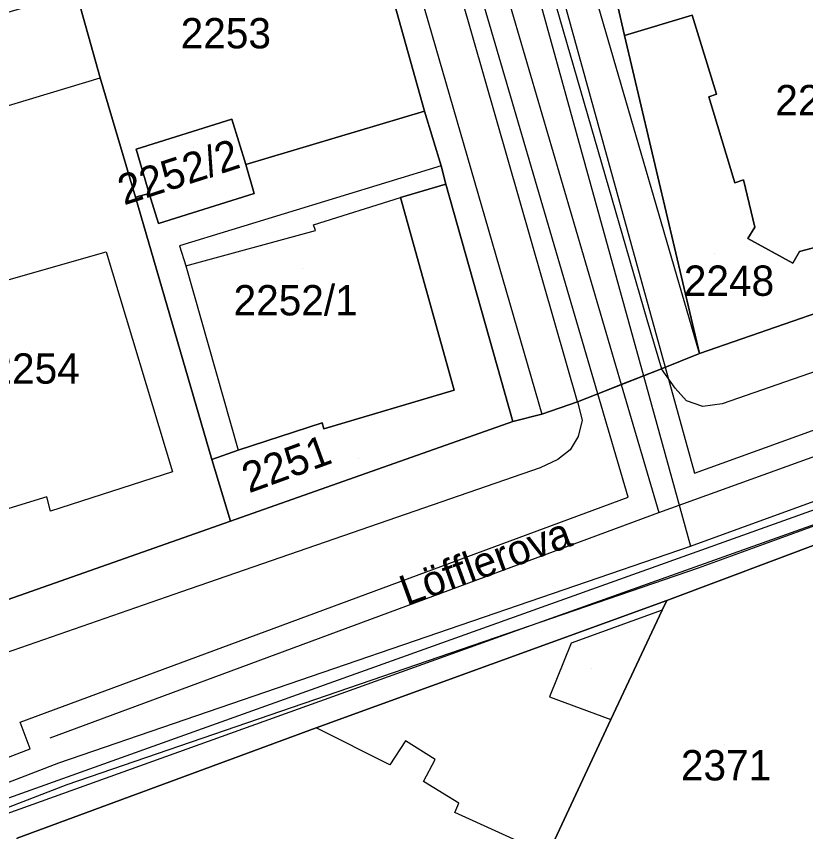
# Model space of a CAD drawing. Extents: x -263423 to -261326, y -1240067 to -1237864.
# Drawn here: x -262355.4 to -262303.4, y -1238919.8 to -1238866.1 of the extents above; entities that cross this region are included whole.
import ezdxf

# ---------------------------------------------------------------- set-up
doc = ezdxf.new("R2010")
doc.units = 0
for name, color, linetype in [('body_kn', 7, 'Continuous'), ('kladpar_druhypozemkov', 7, 'Continuous'), ('kladpar_hranice', 7, 'Continuous'), ('kladpar_parcelnecisla', 7, 'Continuous'), ('kladpar_plochy', 7, 'Continuous'), ('popisy', 7, 'Continuous'), ('tarchy_linie', 7, 'Continuous'), ('zappar_hrandruhpozemk', 7, 'Continuous')]:
    doc.layers.add(name, color=color, linetype=linetype)

msp = doc.modelspace()

# ---------------------------------------------------------------- linework, layer by layer
at = {"layer": 'body_kn'}
for p, q in [((-262315.34, -1238867.36), (-262315.34, -1238867.36)), ((-262349.89, -1238870.13), (-262349.89, -1238870.13)), ((-262309.79, -1238871.4), (-262309.79, -1238871.4)), ((-262309.28, -1238871.21), (-262309.28, -1238871.21)), ((-262328.52, -1238872.33), (-262328.52, -1238872.33)), ((-262328.52, -1238872.33), (-262328.52, -1238872.33)), ((-262341.22, -1238872.86), (-262341.22, -1238872.86)), ((-262341.22, -1238872.86), (-262341.22, -1238872.86)), ((-262347.52, -1238874.84), (-262347.52, -1238874.84)), ((-262340.3, -1238875.85), (-262340.3, -1238875.85)), ((-262327.42, -1238875.95), (-262327.42, -1238875.95)), ((-262327.42, -1238875.95), (-262327.42, -1238875.95)), ((-262307.5, -1238876.87), (-262307.5, -1238876.87)), ((-262327.11, -1238877.16), (-262327.11, -1238877.16)), ((-262308.07, -1238877.06), (-262308.07, -1238877.06)), ((-262308.07, -1238877.06), (-262308.07, -1238877.06)), ((-262346.67, -1238877.77), (-262346.67, -1238877.77)), ((-262339.75, -1238877.76), (-262339.75, -1238877.76)), ((-262347.56, -1238878.01), (-262347.56, -1238878.01)), ((-262330.11, -1238878.02), (-262330.11, -1238878.02)), ((-262346.05, -1238879.74), (-262346.05, -1238879.74)), ((-262335.84, -1238879.82), (-262335.84, -1238879.82)), ((-262306.77, -1238879.98), (-262306.77, -1238879.98)), ((-262335.71, -1238880.2), (-262335.71, -1238880.2)), ((-262344.67, -1238881.21), (-262344.67, -1238881.21)), ((-262307.22, -1238880.74), (-262307.22, -1238880.74)), ((-262349.5, -1238881.61), (-262349.5, -1238881.61)), ((-262303.81, -1238881.59), (-262303.81, -1238881.59)), ((-262344.24, -1238882.54), (-262344.24, -1238882.54)), ((-262344.24, -1238882.54), (-262344.24, -1238882.54)), ((-262304.26, -1238882.35), (-262304.26, -1238882.35)), ((-262313.88, -1238886.08), (-262313.88, -1238886.08)), ((-262310.41, -1238888.32), (-262310.41, -1238888.32)), ((-262310.41, -1238888.32), (-262310.41, -1238888.32)), ((-262312.66, -1238889.22), (-262312.66, -1238889.22)), ((-262314.1, -1238889.79), (-262314.1, -1238889.79)), ((-262314.1, -1238889.79), (-262314.1, -1238889.79)), ((-262312.9, -1238889.32), (-262312.9, -1238889.32)), ((-262326.56, -1238890.73), (-262326.56, -1238890.73)), ((-262315.56, -1238890.36), (-262315.56, -1238890.36)), ((-262315.56, -1238890.36), (-262315.56, -1238890.36)), ((-262312.02, -1238890.59), (-262312.02, -1238890.59)), ((-262317.1, -1238890.97), (-262317.1, -1238890.97)), ((-262311.27, -1238891.42), (-262311.27, -1238891.42)), ((-262318.44, -1238891.49), (-262318.44, -1238891.49)), ((-262318.44, -1238891.49), (-262318.44, -1238891.49)), ((-262310.19, -1238891.81), (-262310.19, -1238891.81)), ((-262308.92, -1238891.63), (-262308.92, -1238891.63)), ((-262320.8, -1238892.3), (-262320.8, -1238892.3)), ((-262335.27, -1238892.88), (-262335.27, -1238892.88)), ((-262335.27, -1238892.88), (-262335.27, -1238892.88)), ((-262322.71, -1238892.79), (-262322.71, -1238892.79)), ((-262318.14, -1238892.7), (-262318.14, -1238892.7)), ((-262335.15, -1238893.27), (-262335.15, -1238893.27)), ((-262318.4, -1238893.78), (-262318.4, -1238893.78)), ((-262340.81, -1238894.68), (-262340.81, -1238894.68)), ((-262318.92, -1238894.66), (-262318.92, -1238894.66)), ((-262342.53, -1238895.3), (-262342.53, -1238895.3)), ((-262319.75, -1238895.29), (-262319.75, -1238895.29)), ((-262345.14, -1238896.1), (-262345.14, -1238896.1)), ((-262320.9, -1238895.85), (-262320.9, -1238895.85)), ((-262310.73, -1238896.19), (-262310.73, -1238896.19)), ((-262353.41, -1238897.75), (-262353.41, -1238897.75)), ((-262315.11, -1238897.79), (-262315.11, -1238897.79)), ((-262353.17, -1238898.7), (-262353.17, -1238898.7)), ((-262313.09, -1238898.8), (-262313.09, -1238898.8)), ((-262341.3, -1238899.37), (-262341.3, -1238899.37)), ((-262311, -1238901), (-262311, -1238901)), ((-262310.49, -1238902.45), (-262310.49, -1238902.45)), ((-262344.53, -1238904.03), (-262344.53, -1238904.03)), ((-262312.55, -1238904.6), (-262312.55, -1238904.6)), ((-262312.55, -1238904.6), (-262312.55, -1238904.6)), ((-262312.87, -1238905.23), (-262312.87, -1238905.23)), ((-262312.87, -1238905.23), (-262312.87, -1238905.23)), ((-262322.59, -1238905.67), (-262322.59, -1238905.67)), ((-262322.72, -1238906.68), (-262322.72, -1238906.68)), ((-262318.86, -1238907.41), (-262318.86, -1238907.41)), ((-262320.29, -1238910.95), (-262320.29, -1238910.95)), ((-262355.16, -1238912.61), (-262355.16, -1238912.61)), ((-262316.25, -1238912.44), (-262316.25, -1238912.44)), ((-262335.67, -1238912.98), (-262335.67, -1238912.98)), ((-262353.18, -1238913.64), (-262353.18, -1238913.64)), ((-262329.78, -1238913.85), (-262329.78, -1238913.85)), ((-262354.51, -1238914.36), (-262354.51, -1238914.36)), ((-262327.82, -1238915.07), (-262327.82, -1238915.07)), ((-262352.62, -1238915.28), (-262352.62, -1238915.28)), ((-262330.81, -1238915.43), (-262330.81, -1238915.43)), ((-262328.6, -1238916.52), (-262328.6, -1238916.52)), ((-262352.09, -1238916.73), (-262352.09, -1238916.73)), ((-262326.27, -1238917.94), (-262326.27, -1238917.94)), ((-262326.53, -1238918.57), (-262326.53, -1238918.57))]:
    msp.add_line(p, q, dxfattribs=at)
at = {"layer": 'kladpar_druhypozemkov'}
for p, q in [((-262343.75, -1238874.7), (-262343.75, -1238874.7)), ((-262309.43, -1238881.71), (-262309.43, -1238881.71)), ((-262336.55, -1238882.7), (-262336.55, -1238882.7)), ((-262354.45, -1238888.2), (-262354.45, -1238888.2)), ((-262332.85, -1238895.2), (-262332.85, -1238895.2)), ((-262317.49, -1238909.05), (-262317.49, -1238909.05)), ((-262308.79, -1238914.05), (-262308.79, -1238914.05))]:
    msp.add_line(p, q, dxfattribs=at)
at = {"layer": 'kladpar_hranice'}
for points in [[(-262323.33, -1238836.61), (-262320.33, -1238847.09), (-262319.22, -1238850.72), (-262316.73, -1238861.26), (-262315.34, -1238867.36), (-262310.41, -1238888.32), (-262312.9, -1238889.32), (-262318.44, -1238891.49), (-262320.8, -1238892.3), (-262322.71, -1238892.79), (-262327.11, -1238877.16), (-262327.42, -1238875.95), (-262328.52, -1238872.33), (-262332.32, -1238858.73), (-262332.93, -1238856.63), (-262333.42, -1238855.04), (-262337.47, -1238841.06), (-262338.2, -1238838.65), (-262341.76, -1238826.64)], [(-262299.68, -1238856.58), (-262298.94, -1238859.5), (-262295.76, -1238858.64), (-262292.94, -1238868.3), (-262289.46, -1238881.07), (-262292.01, -1238881.94), (-262293.66, -1238882.5), (-262294.76, -1238878.18), (-262295.15, -1238879.31), (-262303.81, -1238881.59), (-262304.26, -1238882.35), (-262307.22, -1238880.74), (-262306.77, -1238879.98), (-262307.5, -1238876.87), (-262308.07, -1238877.06), (-262309.79, -1238871.4), (-262309.28, -1238871.21), (-262310.88, -1238866), (-262315.34, -1238867.36), (-262316.73, -1238861.26), (-262299.68, -1238856.58)], [(-262332.32, -1238858.73), (-262328.52, -1238872.33), (-262340.3, -1238875.85), (-262341.22, -1238872.86), (-262347.52, -1238874.84), (-262346.67, -1238877.77), (-262347.56, -1238878.01), (-262349.89, -1238870.13), (-262351.48, -1238864.48), (-262332.32, -1238858.73)], [(-262352.31, -1238864.72), (-262351.48, -1238864.48), (-262349.89, -1238870.13), (-262347.56, -1238878.01), (-262342.53, -1238895.3), (-262341.3, -1238899.37), (-262369.14, -1238909.17), (-262362.96, -1238894.51), (-262368.8, -1238875.94), (-262370.64, -1238870.22), (-262360.77, -1238867.26), (-262356.1, -1238865.86), (-262352.31, -1238864.72)], [(-262308.07, -1238877.06), (-262307.5, -1238876.87), (-262306.77, -1238879.98), (-262307.22, -1238880.74), (-262304.26, -1238882.35), (-262303.81, -1238881.59), (-262295.15, -1238879.31), (-262294.76, -1238878.18), (-262293.66, -1238882.5), (-262310.41, -1238888.32), (-262315.34, -1238867.36), (-262310.88, -1238866), (-262309.28, -1238871.21), (-262309.79, -1238871.4), (-262308.07, -1238877.06)], [(-262328.52, -1238872.33), (-262327.42, -1238875.95), (-262327.11, -1238877.16), (-262330.11, -1238878.02), (-262326.56, -1238890.73), (-262335.15, -1238893.27), (-262335.27, -1238892.88), (-262340.81, -1238894.68), (-262342.53, -1238895.3), (-262347.56, -1238878.01), (-262346.67, -1238877.77), (-262346.05, -1238879.74), (-262339.75, -1238877.76), (-262340.3, -1238875.85), (-262328.52, -1238872.33)], [(-262341.22, -1238872.86), (-262340.3, -1238875.85), (-262339.75, -1238877.76), (-262346.05, -1238879.74), (-262346.67, -1238877.77), (-262347.52, -1238874.84), (-262341.22, -1238872.86)], [(-262359.56, -1238921.67), (-262375.42, -1238914.76), (-262379.33, -1238913.15), (-262374.17, -1238911.09), (-262373.27, -1238909.52), (-262372.95, -1238909.77), (-262372.26, -1238910.22), (-262369.14, -1238909.17), (-262341.3, -1238899.37), (-262322.71, -1238892.79), (-262320.8, -1238892.3), (-262318.44, -1238891.49), (-262312.9, -1238889.32), (-262310.41, -1238888.32), (-262293.66, -1238882.5), (-262292.01, -1238881.94), (-262289.46, -1238881.07), (-262270.54, -1238874.5)], [(-262335.27, -1238892.88), (-262335.15, -1238893.27), (-262326.56, -1238890.73), (-262330.11, -1238878.02), (-262327.11, -1238877.16), (-262322.71, -1238892.79), (-262341.3, -1238899.37), (-262342.53, -1238895.3), (-262340.81, -1238894.68), (-262335.27, -1238892.88)], [(-262302.04, -1238900.63), (-262312.55, -1238904.6), (-262335.67, -1238912.98), (-262355.36, -1238920.25)], [(-262312.87, -1238905.23), (-262312.55, -1238904.6), (-262302.04, -1238900.63), (-262296.96, -1238913.48), (-262298.46, -1238916.57), (-262299.63, -1238919.35), (-262304.37, -1238930.22), (-262309.24, -1238928.09), (-262321.18, -1238922.99), (-262320.4, -1238921.34), (-262316.25, -1238912.44), (-262312.87, -1238905.23)], [(-262312.55, -1238904.6), (-262312.87, -1238905.23), (-262316.25, -1238912.44), (-262320.4, -1238921.34), (-262321.18, -1238922.99), (-262321.63, -1238924.06), (-262321.82, -1238924), (-262326.7, -1238935.75), (-262354.95, -1238923.61), (-262355.36, -1238920.25), (-262335.67, -1238912.98), (-262312.55, -1238904.6)]]:
    msp.add_lwpolyline(points, dxfattribs=at)
at = {"layer": 'kladpar_plochy'}
for points in [[(-262323.33, -1238836.61), (-262320.33, -1238847.09), (-262319.22, -1238850.72), (-262316.73, -1238861.26), (-262315.34, -1238867.36), (-262310.41, -1238888.32), (-262312.9, -1238889.32), (-262318.44, -1238891.49), (-262320.8, -1238892.3), (-262322.71, -1238892.79), (-262327.11, -1238877.16), (-262327.42, -1238875.95), (-262328.52, -1238872.33), (-262332.32, -1238858.73), (-262332.93, -1238856.63), (-262333.42, -1238855.04), (-262337.47, -1238841.06), (-262338.2, -1238838.65), (-262341.76, -1238826.64)], [(-262359.56, -1238921.67), (-262375.42, -1238914.76), (-262379.33, -1238913.15), (-262374.17, -1238911.09), (-262373.27, -1238909.52), (-262372.95, -1238909.77), (-262372.26, -1238910.22), (-262369.14, -1238909.17), (-262341.3, -1238899.37), (-262322.71, -1238892.79), (-262320.8, -1238892.3), (-262318.44, -1238891.49), (-262312.9, -1238889.32), (-262310.41, -1238888.32), (-262293.66, -1238882.5)], [(-262302.04, -1238900.63), (-262312.55, -1238904.6), (-262335.67, -1238912.98), (-262355.36, -1238920.25)]]:
    msp.add_lwpolyline(points, dxfattribs=at)
for points in [[(-262299.68, -1238856.58), (-262298.94, -1238859.5), (-262295.76, -1238858.64), (-262292.94, -1238868.3), (-262289.46, -1238881.07), (-262292.01, -1238881.94), (-262293.66, -1238882.5), (-262294.76, -1238878.18), (-262295.15, -1238879.31), (-262303.81, -1238881.59), (-262304.26, -1238882.35), (-262307.22, -1238880.74), (-262306.77, -1238879.98), (-262307.5, -1238876.87), (-262308.07, -1238877.06), (-262309.79, -1238871.4), (-262309.28, -1238871.21), (-262310.88, -1238866), (-262315.34, -1238867.36), (-262316.73, -1238861.26)], [(-262332.32, -1238858.73), (-262328.52, -1238872.33), (-262340.3, -1238875.85), (-262341.22, -1238872.86), (-262347.52, -1238874.84), (-262346.67, -1238877.77), (-262347.56, -1238878.01), (-262349.89, -1238870.13), (-262351.48, -1238864.48)], [(-262352.31, -1238864.72), (-262351.48, -1238864.48), (-262349.89, -1238870.13), (-262347.56, -1238878.01), (-262342.53, -1238895.3), (-262341.3, -1238899.37), (-262369.14, -1238909.17), (-262362.96, -1238894.51), (-262368.8, -1238875.94), (-262370.64, -1238870.22), (-262360.77, -1238867.26), (-262356.1, -1238865.86)], [(-262308.07, -1238877.06), (-262307.5, -1238876.87), (-262306.77, -1238879.98), (-262307.22, -1238880.74), (-262304.26, -1238882.35), (-262303.81, -1238881.59), (-262295.15, -1238879.31), (-262294.76, -1238878.18), (-262293.66, -1238882.5), (-262310.41, -1238888.32), (-262315.34, -1238867.36), (-262310.88, -1238866), (-262309.28, -1238871.21), (-262309.79, -1238871.4)], [(-262328.52, -1238872.33), (-262327.42, -1238875.95), (-262327.11, -1238877.16), (-262330.11, -1238878.02), (-262326.56, -1238890.73), (-262335.15, -1238893.27), (-262335.27, -1238892.88), (-262340.81, -1238894.68), (-262342.53, -1238895.3), (-262347.56, -1238878.01), (-262346.67, -1238877.77), (-262346.05, -1238879.74), (-262339.75, -1238877.76), (-262340.3, -1238875.85)], [(-262341.22, -1238872.86), (-262340.3, -1238875.85), (-262339.75, -1238877.76), (-262346.05, -1238879.74), (-262346.67, -1238877.77), (-262347.52, -1238874.84)], [(-262335.27, -1238892.88), (-262335.15, -1238893.27), (-262326.56, -1238890.73), (-262330.11, -1238878.02), (-262327.11, -1238877.16), (-262322.71, -1238892.79), (-262341.3, -1238899.37), (-262342.53, -1238895.3), (-262340.81, -1238894.68)], [(-262312.87, -1238905.23), (-262312.55, -1238904.6), (-262302.04, -1238900.63), (-262296.96, -1238913.48), (-262298.46, -1238916.57), (-262299.63, -1238919.35), (-262304.37, -1238930.22), (-262309.24, -1238928.09), (-262321.18, -1238922.99), (-262320.4, -1238921.34), (-262316.25, -1238912.44)], [(-262312.55, -1238904.6), (-262312.87, -1238905.23), (-262316.25, -1238912.44), (-262320.4, -1238921.34), (-262321.18, -1238922.99), (-262321.63, -1238924.06), (-262321.82, -1238924), (-262326.7, -1238935.75), (-262354.95, -1238923.61), (-262355.36, -1238920.25), (-262335.67, -1238912.98)]]:
    msp.add_lwpolyline(points, close=True, dxfattribs=at)
at = {"layer": 'tarchy_linie'}
for p, q in [((-262314.1, -1238889.79), (-262311, -1238901)), ((-262315.56, -1238890.36), (-262313.09, -1238898.8))]:
    msp.add_line(p, q, dxfattribs=at)
for points in [[(-262383.62, -1238648.31), (-262364.99, -1238710.49), (-262343.69, -1238783.46), (-262337.07, -1238806.71), (-262314.1, -1238889.79)], [(-262385.11, -1238648.81), (-262384.73, -1238650.01), (-262372.26, -1238694.13), (-262359.64, -1238737.68), (-262346.67, -1238781.89), (-262335.87, -1238820.6), (-262324.52, -1238859.75), (-262315.56, -1238890.36)], [(-262363.51, -1238710.05), (-262343.35, -1238779.13), (-262340.58, -1238778.3), (-262340.09, -1238779.93), (-262339.42, -1238782.19), (-262338.98, -1238783.68), (-262341.79, -1238784.52), (-262335.59, -1238806.29), (-262312.66, -1238889.22), (-262312.9, -1238889.32), (-262314.1, -1238889.79), (-262315.56, -1238890.36), (-262317.1, -1238890.97), (-262326.1, -1238860.21), (-262337.46, -1238821.04), (-262347.22, -1238786.06), (-262353.29, -1238787.77), (-262353.71, -1238786.28), (-262354.37, -1238783.93), (-262354.82, -1238782.34), (-262348.72, -1238780.73), (-262361.22, -1238738.14)], [(-262353.18, -1238913.64), (-262313.09, -1238898.8), (-262268.92, -1238882.83), (-262225.51, -1238866.91), (-262194.7, -1238856.16)], [(-262364.08, -1238919.7), (-262352.62, -1238915.28), (-262311, -1238901), (-262228.5, -1238871), (-262226.75, -1238871.29), (-262225.85, -1238870.92), (-262193.12, -1238859.46)], [(-262228.35, -1238872.59), (-262310.49, -1238902.45), (-262352.09, -1238916.73), (-262362.07, -1238920.58), (-262364.08, -1238919.7), (-262365.78, -1238918.96)], [(-262365.78, -1238918.96), (-262365.43, -1238918.57), (-262354.51, -1238914.36), (-262355.16, -1238912.61), (-262315.11, -1238897.79), (-262317.1, -1238890.97), (-262315.56, -1238890.36), (-262314.1, -1238889.79), (-262312.9, -1238889.32), (-262312.66, -1238889.22), (-262310.73, -1238896.19), (-262269.48, -1238881.28)]]:
    msp.add_lwpolyline(points, dxfattribs=at)
at = {"layer": 'zappar_hrandruhpozemk'}
for p, q in [((-262310.41, -1238888.32), (-262324.08, -1238841.23)), ((-262318.44, -1238891.49), (-262330.69, -1238848.79)), ((-262333.17, -1238849.53), (-262320.8, -1238892.3)), ((-262359.05, -1238872.91), (-262349.89, -1238870.13)), ((-262327.42, -1238875.95), (-262344.67, -1238881.21)), ((-262270.01, -1238878.05), (-262308.92, -1238891.63)), ((-262344.24, -1238882.54), (-262335.71, -1238880.2)), ((-262362.55, -1238885.31), (-262349.5, -1238881.61)), ((-262322.59, -1238905.67), (-262285.32, -1238892.33)), ((-262285.4, -1238893.34), (-262322.72, -1238906.68)), ((-262344.53, -1238904.03), (-262375.42, -1238914.76)), ((-262356.22, -1238917.7), (-262322.59, -1238905.67)), ((-262322.72, -1238906.68), (-262356.04, -1238918.65)), ((-262320.29, -1238910.95), (-262316.25, -1238912.44)), ((-262320.4, -1238921.34), (-262326.53, -1238918.57))]:
    msp.add_line(p, q, dxfattribs=at)
for points in [[(-262326.75, -1238841.59), (-262313.88, -1238886.08), (-262312.9, -1238889.32)], [(-262335.71, -1238880.2), (-262335.84, -1238879.82), (-262330.11, -1238878.02)], [(-262344.67, -1238881.21), (-262344.24, -1238882.54), (-262340.81, -1238894.68)], [(-262349.5, -1238881.61), (-262345.14, -1238896.1), (-262353.17, -1238898.7), (-262353.41, -1238897.75), (-262358.44, -1238899.3), (-262362.55, -1238885.31)], [(-262308.92, -1238891.63), (-262310.19, -1238891.81), (-262311.27, -1238891.42), (-262312.02, -1238890.59), (-262312.9, -1238889.32)], [(-262318.44, -1238891.49), (-262318.14, -1238892.7), (-262318.4, -1238893.78), (-262318.92, -1238894.66), (-262319.75, -1238895.29), (-262320.9, -1238895.85), (-262344.53, -1238904.03)], [(-262312.87, -1238905.23), (-262318.86, -1238907.41), (-262320.29, -1238910.95)], [(-262326.53, -1238918.57), (-262326.27, -1238917.94), (-262328.6, -1238916.52), (-262327.82, -1238915.07), (-262329.78, -1238913.85), (-262330.81, -1238915.43), (-262335.67, -1238912.98)]]:
    msp.add_lwpolyline(points, dxfattribs=at)

# ---------------------------------------------------------------- texts
at = {"layer": 'kladpar_parcelnecisla'}
for s, p in [('2253', (-262344.591, -1238868.2)), ('2249', (-262305.413, -1238872.61)), ('2248', (-262311.437, -1238884.51)), ('2252/1', (-262341.106, -1238885.8)), ('2254', (-262357.188, -1238890.3)), ('2371', (-262311.632, -1238916.45))]:
    msp.add_text(s, height=2, dxfattribs=at).set_placement(p)
for s, rotation, p in [('2252/2', 18, (-262348.326, -1238878.554)), ('2251', 20, (-262340.09, -1238897.531))]:
    msp.add_text(s, height=2, rotation=rotation, dxfattribs=at).set_placement(p)
at = {"layer": 'popisy'}
msp.add_text('Löfflerova', height=2, rotation=20, dxfattribs=at).set_placement((-262329.702, -1238904.96))

doc.saveas('drawing.dxf')
